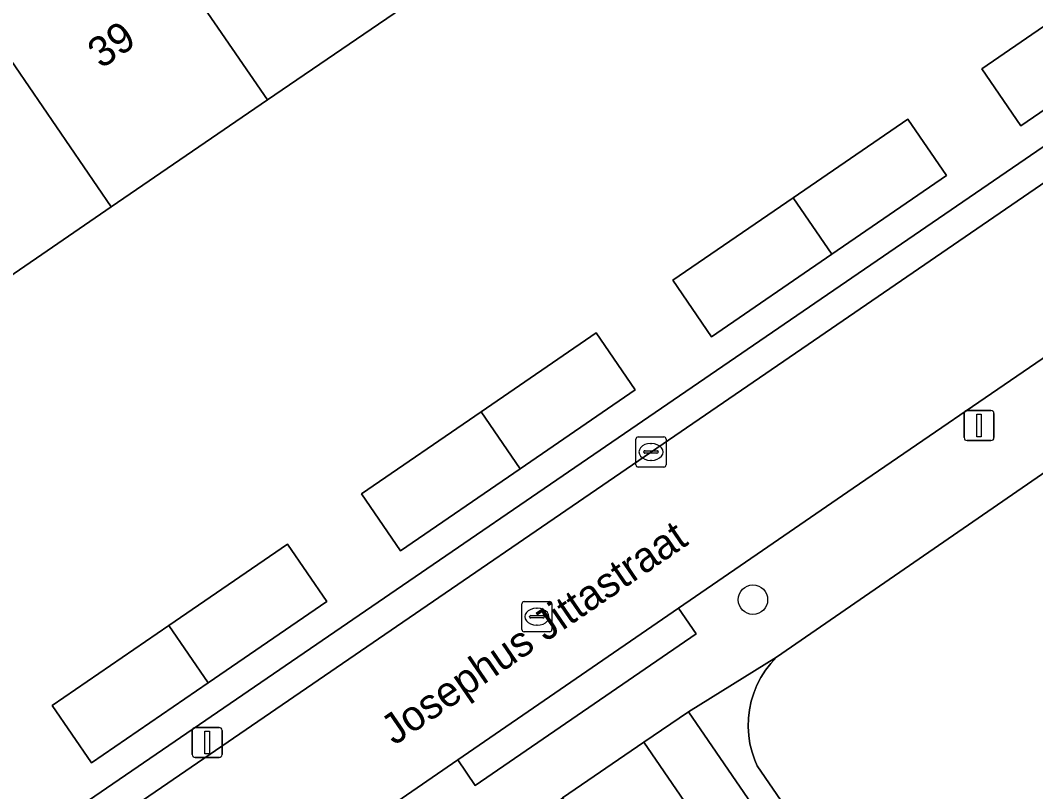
# Model space of a CAD drawing. Extents: x 157445 to 158888, y 383061 to 384688.
# Drawn here: x 158450.69 to 158484.41, y 383764.02 to 383789.65 of the extents above; entities that cross this region are included whole.
import ezdxf

# ---------------------------------------------------------------- set-up
doc = ezdxf.new("R2010")
doc.units = 0
for name, color, linetype in [('IMGEO_Boom', 7, 'Continuous'), ('IMGEO_Erf', 7, 'Continuous'), ('IMGEO_Kolk', 7, 'Continuous'), ('IMGEO_Lichtmast', 7, 'Continuous'), ('IMGEO_Openbare_ruimte_label', 7, 'Continuous'), ('IMGEO_Pand', 7, 'Continuous'), ('IMGEO_Pand_nummerreeks', 7, 'Continuous'), ('IMGEO_Parkeervlak_open', 7, 'Continuous'), ('IMGEO_Rijbaan_lokaal_open', 7, 'Continuous'), ('IMGEO_Rioolput', 7, 'Continuous'), ('IMGEO_Voetpad_open', 7, 'Continuous')]:
    doc.layers.add(name, color=color, linetype=linetype)

msp = doc.modelspace()

# ---------------------------------------------------------------- linework, layer by layer
at = {"layer": 'IMGEO_Boom'}
msp.add_circle((158475.02, 383770.4), 0.489, dxfattribs=at)
at = {"layer": 'IMGEO_Erf'}
for points in [[(158500, 383795.97), (158526.324, 383814.002), (158525.796, 383814.841), (158524.482, 383816.758), (158512.351, 383834.835), (158500, 383826.37), (158395.719, 383754.902), (158399.074, 383750), (158405.69, 383740.148), (158411.911, 383744.417), (158414.192, 383741.085), (158418.319, 383743.917), (158419.613, 383742.031), (158415.484, 383739.198), (158411.847, 383736.702), (158409.264, 383734.929), (158409.821, 383734.195), (158432.893, 383750)], [(158486.722, 383790.855), (158490.405, 383793.382), (158491.706, 383791.486), (158488.022, 383788.958), (158483.918, 383786.142), (158482.617, 383788.038)], [(158476.355, 383783.755), (158480.161, 383786.366), (158481.448, 383784.489), (158477.641, 383781.878), (158473.648, 383779.138), (158472.361, 383781.015)], [(158465.994, 383776.644), (158469.813, 383779.264), (158471.113, 383777.37), (158467.293, 383774.749), (158463.318, 383772.023), (158462.019, 383773.917)], [(158455.625, 383769.542), (158459.56, 383772.242), (158460.865, 383770.339), (158456.929, 383767.639), (158453.052, 383764.979), (158451.746, 383766.882)]]:
    msp.add_lwpolyline(points, close=True, dxfattribs=at)
for points in [[(158464.077, 383790.553), (158458.895, 383787.002), (158453.711, 383783.45), (158448.528, 383779.899)], [(158497.178, 383783.227), (158475.804, 383768.493), (158475.611, 383768.283), (158475.437, 383768.057), (158475.284, 383767.816), (158475.154, 383767.563), (158475.046, 383767.299), (158474.962, 383767.026), (158474.904, 383766.747), (158474.87, 383766.464), (158474.862, 383766.179), (158474.879, 383765.894), (158474.922, 383765.612), (158474.989, 383765.335), (158475.081, 383765.065), (158475.159, 383764.884), (158485.364, 383750)]]:
    msp.add_lwpolyline(points, dxfattribs=at)
at = {"layer": 'IMGEO_Kolk'}
for p, q in [((158471.135, 383774.882), (158471.135, 383775.734)), ((158471.21, 383775.808), (158472.062, 383775.808)), ((158472.136, 383775.734), (158472.136, 383774.882)), ((158471.437, 383775.351), (158471.835, 383775.351)), ((158471.623, 383775.588), (158471.648, 383775.588)), ((158471.394, 383775.302), (158471.394, 383775.314)), ((158471.832, 383775.265), (158471.434, 383775.265)), ((158471.646, 383775.028), (158471.621, 383775.028)), ((158471.878, 383775.314), (158471.878, 383775.302)), ((158472.062, 383774.808), (158471.21, 383774.808))]:
    msp.add_line(p, q, dxfattribs=at)
for points in [[(158471.135, 383774.882), (158471.135, 383775.734)], [(158471.21, 383775.808), (158472.062, 383775.808)], [(158472.136, 383775.734), (158472.136, 383774.882)], [(158472.062, 383774.808), (158471.21, 383774.808)]]:
    msp.add_lwpolyline(points, dxfattribs=at)
for centre, radius, start, end in [((158471.212, 383775.732), 0.0765, 91.552, 178.448), ((158471.212, 383775.732), 0.0765, 91.552, 178.448), ((158472.06, 383775.732), 0.0765, 1.552, 88.448), ((158472.06, 383775.732), 0.0765, 1.552, 88.448), ((158471.434, 383775.311), 0.0403, 85.8775, 175.7526), ((158471.839, 383775.313), 0.0386, 1.7309, 96.639), ((158471.431, 383775.301), 0.0366, 178.938, 274.7102), ((158471.835, 383775.308), 0.043, 264.8664, 352.4533), ((158471.212, 383774.884), 0.0765, 181.552, 268.448), ((158471.212, 383774.884), 0.0765, 181.552, 268.448), ((158472.06, 383774.884), 0.0765, 271.552, 358.448), ((158472.06, 383774.884), 0.0765, 271.552, 358.448)]:
    msp.add_arc(centre, radius, start, end, dxfattribs=at)
for centre, major_axis, ratio, start_param, end_param in [((158471.622, 383775.308), (-0.387, 0.002), 0.722429, 4.712389, 7.853982), ((158471.647, 383775.308), (-0.39, 0.002), 0.717154, 1.570796, 4.712389)]:
    msp.add_ellipse(centre, major_axis=major_axis, ratio=ratio, start_param=start_param, end_param=end_param, dxfattribs=at)
at = {"layer": 'IMGEO_Lichtmast'}
for p, q in [((158482.133, 383776.687), (158482.923, 383776.687)), ((158482.923, 383776.687), (158482.133, 383776.687)), ((158482.033, 383775.787), (158482.033, 383776.587)), ((158482.033, 383776.587), (158482.033, 383775.787)), ((158483.023, 383776.587), (158483.023, 383775.787)), ((158483.023, 383775.787), (158483.023, 383776.587)), ((158482.923, 383775.687), (158482.133, 383775.687)), ((158482.133, 383775.687), (158482.923, 383775.687)), ((158456.399, 383765.257), (158456.399, 383766.057)), ((158456.399, 383766.057), (158456.399, 383765.257)), ((158456.499, 383766.157), (158457.289, 383766.157)), ((158457.289, 383766.157), (158456.499, 383766.157)), ((158457.389, 383766.057), (158457.389, 383765.257)), ((158457.389, 383765.257), (158457.389, 383766.057)), ((158457.289, 383765.157), (158456.499, 383765.157)), ((158456.499, 383765.157), (158457.289, 383765.157))]:
    msp.add_line(p, q, dxfattribs=at)
for points in [[(158482.453, 383776.562), (158482.603, 383776.562), (158482.603, 383775.812), (158482.453, 383775.812), (158482.453, 383776.562)], [(158456.819, 383766.032), (158456.969, 383766.032), (158456.969, 383765.282), (158456.819, 383765.282), (158456.819, 383766.032)]]:
    msp.add_lwpolyline(points, dxfattribs=at)
for centre, start, end in [((158482.133, 383776.587), 90, 180), ((158482.133, 383776.587), 90, 180), ((158482.923, 383776.587), 0, 90), ((158482.923, 383776.587), 360, 90), ((158482.133, 383775.787), 180, 270), ((158482.133, 383775.787), 180, 270), ((158482.923, 383775.787), 270, 0), ((158482.923, 383775.787), 270, 0), ((158456.499, 383766.057), 90, 180), ((158456.499, 383766.057), 90, 180), ((158457.289, 383766.057), 0, 90), ((158457.289, 383766.057), 360, 90), ((158456.499, 383765.257), 180, 270), ((158456.499, 383765.257), 180, 270), ((158457.289, 383765.257), 270, 0), ((158457.289, 383765.257), 270, 0)]:
    msp.add_arc(centre, 0.1, start, end, dxfattribs=at)
at = {"layer": 'IMGEO_Pand'}
for points in [[(158454.793, 383792.987), (158458.895, 383787.002), (158464.077, 383790.553), (158459.975, 383796.54)], [(158454.793, 383792.987), (158449.611, 383789.434), (158453.711, 383783.45), (158458.895, 383787.002)], [(158488.022, 383788.958), (158486.722, 383790.855), (158482.617, 383788.038), (158483.918, 383786.142)], [(158444.429, 383785.881), (158448.528, 383779.899), (158453.711, 383783.45), (158449.611, 383789.434)], [(158476.355, 383783.755), (158477.641, 383781.878), (158481.448, 383784.489), (158480.161, 383786.366)], [(158476.355, 383783.755), (158472.361, 383781.015), (158473.648, 383779.138), (158477.641, 383781.878)], [(158465.994, 383776.644), (158467.293, 383774.749), (158471.113, 383777.37), (158469.813, 383779.264)], [(158465.994, 383776.644), (158462.019, 383773.917), (158463.318, 383772.023), (158467.293, 383774.749)], [(158455.625, 383769.542), (158456.929, 383767.639), (158460.865, 383770.339), (158459.56, 383772.242)], [(158455.625, 383769.542), (158451.746, 383766.882), (158453.052, 383764.979), (158456.929, 383767.639)]]:
    msp.add_lwpolyline(points, close=True, dxfattribs=at)
at = {"layer": 'IMGEO_Parkeervlak_open'}
msp.add_lwpolyline([(158471.398, 383765.665), (158482.139, 383750), (158500, 383723.952), (158524.561, 383688.133), (158526.057, 383689.159), (158500, 383727.139), (158484.316, 383750), (158472.876, 383766.675)], close=True, dxfattribs=at)
at = {"layer": 'IMGEO_Rijbaan_lokaal_open'}
msp.add_lwpolyline([(158500, 383794.766), (158477.244, 383779.149), (158434.699, 383750), (158410.44, 383733.379), (158413.229, 383729.233), (158443.49, 383750), (158447.199, 383752.545), (158458.965, 383760.778), (158465.217, 383765.077), (158472.547, 383770.116), (158475.338, 383772.035), (158478.351, 383774.1), (158491.739, 383783.275)], dxfattribs=at)
msp.add_lwpolyline([(158471.398, 383765.665), (158468.695, 383763.816), (158478.152, 383750), (158500, 383718.083), (158521.798, 383686.239), (158524.561, 383688.133), (158500, 383723.952), (158482.139, 383750)], close=True, dxfattribs=at)
at = {"layer": 'IMGEO_Rioolput'}
for p, q in [((158467.42, 383770.336), (158468.272, 383770.336)), ((158467.345, 383769.41), (158467.345, 383770.262)), ((158467.833, 383770.116), (158467.858, 383770.116)), ((158468.346, 383770.262), (158468.346, 383769.41)), ((158467.604, 383769.83), (158467.604, 383769.842)), ((158468.042, 383769.793), (158467.644, 383769.793)), ((158467.647, 383769.879), (158468.045, 383769.879)), ((158468.088, 383769.842), (158468.088, 383769.83)), ((158468.272, 383769.336), (158467.42, 383769.336)), ((158467.856, 383769.556), (158467.831, 383769.556))]:
    msp.add_line(p, q, dxfattribs=at)
for points in [[(158467.42, 383770.336), (158468.272, 383770.336)], [(158467.345, 383769.41), (158467.345, 383770.262)], [(158468.346, 383770.262), (158468.346, 383769.41)], [(158468.272, 383769.336), (158467.42, 383769.336)]]:
    msp.add_lwpolyline(points, dxfattribs=at)
for centre, radius, start, end in [((158467.422, 383770.26), 0.0765, 91.552, 178.448), ((158467.422, 383770.26), 0.0765, 91.552, 178.448), ((158468.27, 383770.26), 0.0765, 1.552, 88.448), ((158468.27, 383770.26), 0.0765, 1.552, 88.448), ((158467.644, 383769.839), 0.0403, 85.8775, 175.7526), ((158467.641, 383769.829), 0.0366, 178.938, 274.7102), ((158468.045, 383769.836), 0.043, 264.8664, 352.4533), ((158468.049, 383769.841), 0.0386, 1.7309, 96.639), ((158467.422, 383769.412), 0.0765, 181.552, 268.448), ((158467.422, 383769.412), 0.0765, 181.552, 268.448), ((158468.27, 383769.412), 0.0765, 271.552, 358.448), ((158468.27, 383769.412), 0.0765, 271.552, 358.448)]:
    msp.add_arc(centre, radius, start, end, dxfattribs=at)
for centre, major_axis, ratio, start_param, end_param in [((158467.832, 383769.836), (-0.387, 0.002), 0.722429, 4.712389, 7.853982), ((158467.857, 383769.836), (-0.39, 0.002), 0.717154, 1.570796, 4.712389)]:
    msp.add_ellipse(centre, major_axis=major_axis, ratio=ratio, start_param=start_param, end_param=end_param, dxfattribs=at)
at = {"layer": 'IMGEO_Voetpad_open'}
for points in [[(158477.244, 383779.149), (158500, 383794.766), (158526.9, 383813.228), (158526.324, 383814.002), (158500, 383795.97), (158432.893, 383750), (158409.821, 383734.195), (158410.44, 383733.379), (158434.699, 383750)], [(158472.547, 383770.116), (158465.217, 383765.077), (158465.8, 383764.228), (158473.13, 383769.267)]]:
    msp.add_lwpolyline(points, close=True, dxfattribs=at)
for points in [[(158464.455, 383760.705), (158468.695, 383763.816), (158471.398, 383765.665), (158472.876, 383766.675), (158475.804, 383768.493), (158497.178, 383783.227), (158501.172, 383786.122), (158500, 383786.505)], [(158495.606, 383785.914), (158491.739, 383783.275), (158478.351, 383774.1), (158475.338, 383772.035), (158472.547, 383770.116), (158473.13, 383769.267), (158465.8, 383764.228), (158465.217, 383765.077), (158458.965, 383760.778), (158447.199, 383752.545), (158443.49, 383750), (158413.229, 383729.233), (158411.187, 383727.832), (158411.784, 383726.956), (158403.792, 383721.508), (158405.212, 383719.743), (158408.907, 383722.31), (158413.621, 383725.946), (158414.867, 383726.798), (158438.562, 383743), (158439.71, 383743.785), (158448.799, 383750), (158464.455, 383760.705)], [(158485.364, 383750), (158475.159, 383764.884), (158475.081, 383765.065), (158474.989, 383765.335), (158474.922, 383765.612), (158474.879, 383765.894), (158474.862, 383766.179), (158474.87, 383766.464), (158474.904, 383766.747), (158474.962, 383767.026), (158475.046, 383767.299), (158475.154, 383767.563), (158475.284, 383767.816), (158475.437, 383768.057), (158475.611, 383768.283), (158475.804, 383768.493), (158472.876, 383766.675), (158484.316, 383750), (158500, 383727.139)]]:
    msp.add_lwpolyline(points, dxfattribs=at)

# ---------------------------------------------------------------- texts
at = {"layer": 'IMGEO_Openbare_ruimte_label'}
msp.add_text('Josephus Jittastraat', height=1, rotation=34.4052, dxfattribs=at).set_placement((158463.111, 383765.541))
at = {"layer": 'IMGEO_Pand_nummerreeks'}
msp.add_text('39', height=1, rotation=34.4213, dxfattribs=at).set_placement((158453.377, 383788.017))

doc.saveas('drawing.dxf')
